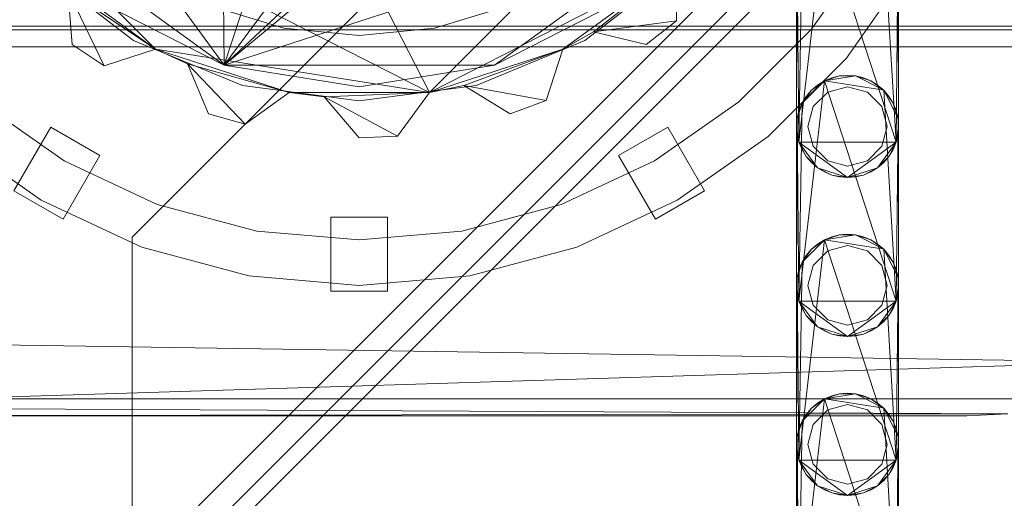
# Model space of a CAD drawing. Header units: millimetres. Extents: x -2233 to 61924, y -68080 to 6847.
# Tile 1010 of 1022: x 59951 to 60125, y 2617 to 2701. Entities that reach past the tile are written whole.
import ezdxf

# ---------------------------------------------------------------- set-up
doc = ezdxf.new("R2010")
doc.units = ezdxf.units.MM
doc.layers.add('lateral_secador', color=7, linetype='Continuous', lineweight=0)

msp = doc.modelspace()

# ---------------------------------------------------------------- linework, layer by layer
at = {"layer": 'lateral_secador'}
for p, q in [((59971.134, 2663), (60211.134, 2903)), ((60211.134, 2844), (59971.134, 2604)), ((60211.134, 2838), (59971.134, 2598)), ((60211.134, 2834), (59971.134, 2594)), ((60023.491, 2688.473), (59955.273, 2822.361)), ((59987.339, 2693.269), (59934.134, 2766.5)), ((60089.161, 2754.142), (60023.491, 2688.473)), ((59987.339, 2693.269), (59987.034, 2733.33)), ((59987.339, 2693.269), (60035.233, 2733.33)), ((59975.269, 2696.111), (59940.745, 2730.635)), ((60023.491, 2688.473), (59940.745, 2730.635)), ((59987.339, 2693.269), (59998.464, 2727.507)), ((59987.339, 2693.269), (60023.804, 2727.507)), ((59987.339, 2693.269), (60011.134, 2725.5)), ((59987.339, 2693.269), (59948.839, 2721.24)), ((60073.429, 2721.24), (59987.339, 2693.269)), ((60073.429, 2721.24), (60034.929, 2693.269)), ((60088.575, 2679.719), (60093.048, 2718.519)), ((60093.048, 2718.519), (60105.692, 2679.719)), ((60103.497, 2716.864), (60105.692, 2679.719)), ((60088.575, 2679.719), (60089.114, 2714.586)), ((60090.802, 2699.65), (60101.201, 2714.5)), ((59975.269, 2696.111), (59955.273, 2710.639)), ((60066.995, 2710.639), (60023.491, 2688.473)), ((60066.995, 2710.639), (60046.999, 2696.111)), ((60066.995, 2710.639), (60052.411, 2699.141)), ((60066.985, 2701.105), (60066.995, 2710.639)), ((60088.134, 2682.5), (60088.245, 2711.908)), ((60088.575, 2679.719), (60088.245, 2711.908)), ((60106.023, 2711.908), (60105.692, 2679.719)), ((60106.023, 2711.908), (60106.134, 2682.5)), ((59954.919, 2710.285), (59971.384, 2697.651)), ((60050.884, 2697.651), (60067.349, 2710.285)), ((60088.134, 2710.5), (60088.134, 2682.5)), ((60096.931, 2694.508), (60108.129, 2710.5)), ((60106.134, 2682.5), (60106.134, 2710.5)), ((59966.198, 2693.173), (59959.827, 2706.428)), ((59959.827, 2706.428), (59960.585, 2696.925)), ((59975.269, 2696.111), (59959.827, 2706.428)), ((59965.874, 2704.206), (59987.339, 2693.269)), ((59985.111, 2703.676), (59997.868, 2699.807)), ((60024.4, 2699.807), (60037.156, 2703.676)), ((60034.929, 2693.269), (60056.394, 2704.206)), ((59881.134, 2700.185), (60131.134, 2700.185)), ((60066.985, 2701.105), (60052.411, 2699.141)), ((60061.683, 2696.925), (60066.985, 2701.105)), ((59881.134, 2699.5), (60131.134, 2699.5)), ((59997.868, 2699.807), (60011.134, 2698.5)), ((60011.134, 2698.5), (60024.4, 2699.807)), ((60046.999, 2696.111), (60052.411, 2699.141)), ((60052.411, 2699.141), (60061.683, 2696.925)), ((60077.984, 2686.831), (60090.802, 2699.65)), ((59960.585, 2696.925), (59966.198, 2693.173)), ((59971.384, 2697.651), (59990.558, 2689.709)), ((60031.71, 2689.709), (60050.884, 2697.651)), ((59901.134, 2696.5), (60131.134, 2696.5)), ((59966.198, 2693.173), (59975.269, 2696.111)), ((59998.776, 2688.473), (59975.269, 2696.111)), ((59975.269, 2696.111), (59980.901, 2693.513)), ((60023.491, 2688.473), (59975.269, 2696.111)), ((60046.999, 2696.111), (60023.491, 2688.473)), ((60046.999, 2696.111), (60029.575, 2689.683)), ((60044.044, 2687.046), (60046.999, 2696.111)), ((59991.058, 2682.876), (59980.901, 2693.513)), ((59980.901, 2693.513), (59984.558, 2684.709)), ((59998.776, 2688.473), (59980.901, 2693.513)), ((60034.929, 2693.269), (59987.339, 2693.269)), ((59987.339, 2693.269), (60011.134, 2689.5)), ((60011.134, 2689.5), (60034.929, 2693.269)), ((60083.126, 2680.703), (60096.931, 2694.508)), ((60097.134, 2691.5), (60095.726, 2691.389)), ((60098.542, 2691.389), (60097.134, 2691.5)), ((60088.575, 2651.719), (60093.048, 2690.519)), ((60089.114, 2686.586), (60093.048, 2690.519)), ((60090.771, 2688.864), (60093.048, 2690.519)), ((60091.843, 2689.781), (60090.771, 2688.864)), ((60093.048, 2690.519), (60091.843, 2689.781)), ((60093.048, 2690.519), (60095.726, 2691.389)), ((60093.048, 2690.519), (60098.542, 2691.389)), ((60094.353, 2691.06), (60093.048, 2690.519)), ((60093.048, 2690.519), (60103.497, 2688.864)), ((60093.048, 2690.519), (60105.692, 2651.719)), ((60095.726, 2691.389), (60094.353, 2691.06)), ((60095.726, 2691.389), (60098.542, 2691.389)), ((60098.542, 2691.389), (60101.22, 2690.519)), ((60099.915, 2691.06), (60098.542, 2691.389)), ((60098.542, 2691.389), (60103.497, 2688.864)), ((60101.22, 2690.519), (60099.915, 2691.06)), ((60101.22, 2690.519), (60103.497, 2688.864)), ((60102.425, 2689.781), (60101.22, 2690.519)), ((60103.497, 2688.864), (60102.425, 2689.781)), ((59990.558, 2689.709), (60011.134, 2687)), ((59991.058, 2682.876), (59998.776, 2688.473)), ((60023.491, 2688.473), (59998.776, 2688.473)), ((59998.776, 2688.473), (60004.935, 2687.744)), ((60023.491, 2688.473), (60004.935, 2687.744)), ((60011.134, 2687), (60031.71, 2689.709)), ((60017.882, 2680.765), (60023.491, 2688.473)), ((60023.491, 2688.473), (60029.575, 2689.683)), ((60044.044, 2687.046), (60029.575, 2689.683)), ((60029.575, 2689.683), (60037.71, 2684.709)), ((60089.114, 2686.586), (60090.771, 2688.864)), ((60090.771, 2688.864), (60089.853, 2687.79)), ((60093.634, 2688.562), (60091.072, 2686)), ((60097.134, 2689.5), (60093.634, 2688.562)), ((60100.634, 2688.562), (60097.134, 2689.5)), ((60103.196, 2686), (60100.634, 2688.562)), ((60103.497, 2688.864), (60105.153, 2686.586)), ((60104.415, 2687.79), (60103.497, 2688.864)), ((60103.497, 2688.864), (60106.023, 2683.908)), ((60103.497, 2688.864), (60105.692, 2651.719)), ((59944.284, 2686.831), (59959.134, 2676.433)), ((60017.882, 2680.765), (60004.935, 2687.744)), ((60004.935, 2687.744), (60011.134, 2680.5)), ((60037.71, 2684.709), (60044.044, 2687.046)), ((60063.134, 2676.433), (60077.984, 2686.831)), ((60088.245, 2683.908), (60089.114, 2686.586)), ((60089.114, 2686.586), (60088.575, 2685.281)), ((60088.575, 2651.719), (60089.114, 2686.586)), ((60089.853, 2687.79), (60089.114, 2686.586)), ((60105.153, 2686.586), (60104.415, 2687.79)), ((60105.153, 2686.586), (60106.023, 2683.908)), ((60105.692, 2685.281), (60105.153, 2686.586)), ((59984.558, 2684.709), (59991.058, 2682.876)), ((60088.575, 2685.281), (60088.245, 2683.908)), ((60091.072, 2686), (60090.134, 2682.5)), ((60104.134, 2682.5), (60103.196, 2686)), ((60106.023, 2683.908), (60105.692, 2685.281)), ((60088.134, 2654.5), (60088.245, 2683.908)), ((60088.245, 2683.908), (60088.134, 2682.5)), ((60088.575, 2651.719), (60088.245, 2683.908)), ((60106.023, 2683.908), (60105.692, 2651.719)), ((60106.023, 2683.908), (60106.134, 2654.5)), ((60106.134, 2682.5), (60106.023, 2683.908)), ((59956.804, 2682.397), (59950.304, 2671.139)), ((59965.464, 2677.397), (59956.804, 2682.397)), ((60065.464, 2682.397), (60056.804, 2677.397)), ((60065.464, 2682.397), (60071.964, 2671.139)), ((60088.134, 2682.5), (60088.134, 2654.5)), ((60088.575, 2679.719), (60088.134, 2682.5)), ((60088.134, 2682.5), (60088.245, 2681.092)), ((60088.245, 2681.092), (60088.575, 2679.719)), ((60090.134, 2682.5), (60091.072, 2679)), ((60103.196, 2679), (60104.134, 2682.5)), ((60106.134, 2682.5), (60105.692, 2679.719)), ((60105.692, 2679.719), (60106.023, 2681.092)), ((60106.023, 2681.092), (60106.134, 2682.5)), ((60106.134, 2654.5), (60106.134, 2682.5)), ((59939.142, 2680.703), (59955.134, 2669.505)), ((60011.134, 2680.5), (60017.882, 2680.765)), ((60067.134, 2669.505), (60083.126, 2680.703)), ((60089.853, 2677.21), (60088.575, 2679.719)), ((60088.575, 2679.719), (60089.114, 2678.414)), ((60091.843, 2675.219), (60088.575, 2679.719)), ((60097.134, 2673.5), (60088.575, 2679.719)), ((60105.692, 2679.719), (60088.575, 2679.719)), ((60105.692, 2679.719), (60097.134, 2673.5)), ((60105.692, 2679.719), (60102.425, 2675.219)), ((60105.692, 2679.719), (60104.415, 2677.21)), ((60105.153, 2678.414), (60105.692, 2679.719)), ((60089.114, 2678.414), (60089.853, 2677.21)), ((60091.072, 2679), (60093.634, 2676.438)), ((60100.634, 2676.438), (60103.196, 2679)), ((60104.415, 2677.21), (60105.153, 2678.414)), ((59965.464, 2677.397), (59958.964, 2666.139)), ((59959.134, 2676.433), (59975.564, 2668.772)), ((60046.704, 2668.772), (60063.134, 2676.433)), ((60056.804, 2677.397), (60063.304, 2666.139)), ((60091.843, 2675.219), (60089.853, 2677.21)), ((60089.853, 2677.21), (60090.771, 2676.136)), ((60090.771, 2676.136), (60091.843, 2675.219)), ((60093.634, 2676.438), (60097.134, 2675.5)), ((60097.134, 2675.5), (60100.634, 2676.438)), ((60104.415, 2677.21), (60102.425, 2675.219)), ((60102.425, 2675.219), (60103.497, 2676.136)), ((60103.497, 2676.136), (60104.415, 2677.21)), ((60094.353, 2673.94), (60091.843, 2675.219)), ((60091.843, 2675.219), (60093.048, 2674.481)), ((60097.134, 2673.5), (60091.843, 2675.219)), ((60093.048, 2674.481), (60094.353, 2673.94)), ((60102.425, 2675.219), (60097.134, 2673.5)), ((60102.425, 2675.219), (60099.915, 2673.94)), ((60099.915, 2673.94), (60101.22, 2674.481)), ((60101.22, 2674.481), (60102.425, 2675.219)), ((60097.134, 2673.5), (60094.353, 2673.94)), ((60094.353, 2673.94), (60095.726, 2673.611)), ((60095.726, 2673.611), (60097.134, 2673.5)), ((60099.915, 2673.94), (60097.134, 2673.5)), ((60097.134, 2673.5), (60098.542, 2673.611)), ((60098.542, 2673.611), (60099.915, 2673.94)), ((59950.304, 2671.139), (59958.964, 2666.139)), ((60063.304, 2666.139), (60071.964, 2671.139)), ((59955.134, 2669.505), (59972.828, 2661.254)), ((60049.44, 2661.254), (60067.134, 2669.505)), ((59975.564, 2668.772), (59993.074, 2664.08)), ((60029.193, 2664.08), (60046.704, 2668.772)), ((60006.134, 2666.5), (60006.134, 2653.5)), ((60016.134, 2666.5), (60006.134, 2666.5)), ((60016.134, 2666.5), (60016.134, 2653.5)), ((59993.074, 2664.08), (60011.134, 2662.5)), ((60011.134, 2662.5), (60029.193, 2664.08)), ((59971.134, 2594), (59971.134, 2663)), ((60088.575, 2623.719), (60093.048, 2662.519)), ((60089.114, 2658.586), (60093.048, 2662.519)), ((60090.771, 2660.864), (60093.048, 2662.519)), ((60093.048, 2662.519), (60091.843, 2661.781)), ((60093.048, 2662.519), (60095.726, 2663.389)), ((60093.048, 2662.519), (60098.542, 2663.389)), ((60094.353, 2663.06), (60093.048, 2662.519)), ((60093.048, 2662.519), (60103.497, 2660.864)), ((60093.048, 2662.519), (60105.692, 2623.719)), ((60095.726, 2663.389), (60094.353, 2663.06)), ((60097.134, 2663.5), (60095.726, 2663.389)), ((60095.726, 2663.389), (60098.542, 2663.389)), ((60098.542, 2663.389), (60097.134, 2663.5)), ((60098.542, 2663.389), (60101.22, 2662.519)), ((60099.915, 2663.06), (60098.542, 2663.389)), ((60098.542, 2663.389), (60103.497, 2660.864)), ((60101.22, 2662.519), (60099.915, 2663.06)), ((60101.22, 2662.519), (60103.497, 2660.864)), ((60102.425, 2661.781), (60101.22, 2662.519)), ((59972.828, 2661.254), (59991.685, 2656.202)), ((60030.582, 2656.202), (60049.44, 2661.254)), ((60089.114, 2658.586), (60090.771, 2660.864)), ((60090.771, 2660.864), (60089.853, 2659.79)), ((60091.843, 2661.781), (60090.771, 2660.864)), ((60093.634, 2660.562), (60091.072, 2658)), ((60097.134, 2661.5), (60093.634, 2660.562)), ((60100.634, 2660.562), (60097.134, 2661.5)), ((60103.196, 2658), (60100.634, 2660.562)), ((60103.497, 2660.864), (60102.425, 2661.781)), ((60103.497, 2660.864), (60105.153, 2658.586)), ((60104.415, 2659.79), (60103.497, 2660.864)), ((60103.497, 2660.864), (60106.023, 2655.908)), ((60103.497, 2660.864), (60105.692, 2623.719)), ((60088.245, 2655.908), (60089.114, 2658.586)), ((60089.114, 2658.586), (60088.575, 2657.281)), ((60088.575, 2623.719), (60089.114, 2658.586)), ((60089.853, 2659.79), (60089.114, 2658.586)), ((60105.153, 2658.586), (60104.415, 2659.79)), ((60105.153, 2658.586), (60106.023, 2655.908)), ((60105.692, 2657.281), (60105.153, 2658.586)), ((60088.575, 2657.281), (60088.245, 2655.908)), ((60091.072, 2658), (60090.134, 2654.5)), ((60104.134, 2654.5), (60103.196, 2658)), ((60106.023, 2655.908), (60105.692, 2657.281)), ((59991.685, 2656.202), (60011.134, 2654.5)), ((60011.134, 2654.5), (60030.582, 2656.202)), ((60088.134, 2626.5), (60088.245, 2655.908)), ((60088.245, 2655.908), (60088.134, 2654.5)), ((60088.575, 2623.719), (60088.245, 2655.908)), ((60106.023, 2655.908), (60105.692, 2623.719)), ((60106.023, 2655.908), (60106.134, 2626.5)), ((60106.134, 2654.5), (60106.023, 2655.908)), ((60006.134, 2653.5), (60016.134, 2653.5)), ((60088.134, 2654.5), (60088.134, 2626.5)), ((60088.575, 2651.719), (60088.134, 2654.5)), ((60088.134, 2654.5), (60088.245, 2653.092)), ((60090.134, 2654.5), (60091.072, 2651)), ((60103.196, 2651), (60104.134, 2654.5)), ((60106.134, 2654.5), (60105.692, 2651.719)), ((60106.023, 2653.092), (60106.134, 2654.5)), ((60106.134, 2626.5), (60106.134, 2654.5)), ((60088.245, 2653.092), (60088.575, 2651.719)), ((60089.853, 2649.21), (60088.575, 2651.719)), ((60088.575, 2651.719), (60089.114, 2650.414)), ((60091.843, 2647.219), (60088.575, 2651.719)), ((60097.134, 2645.5), (60088.575, 2651.719)), ((60105.692, 2651.719), (60088.575, 2651.719)), ((60105.692, 2651.719), (60097.134, 2645.5)), ((60105.692, 2651.719), (60102.425, 2647.219)), ((60105.692, 2651.719), (60104.415, 2649.21)), ((60105.153, 2650.414), (60105.692, 2651.719)), ((60105.692, 2651.719), (60106.023, 2653.092)), ((60089.114, 2650.414), (60089.853, 2649.21)), ((60091.072, 2651), (60093.634, 2648.438)), ((60100.634, 2648.438), (60103.196, 2651)), ((60104.415, 2649.21), (60105.153, 2650.414)), ((60091.843, 2647.219), (60089.853, 2649.21)), ((60089.853, 2649.21), (60090.771, 2648.136)), ((60093.634, 2648.438), (60097.134, 2647.5)), ((60097.134, 2647.5), (60100.634, 2648.438)), ((60104.415, 2649.21), (60102.425, 2647.219)), ((60103.497, 2648.136), (60104.415, 2649.21)), ((60090.771, 2648.136), (60091.843, 2647.219)), ((60094.353, 2645.94), (60091.843, 2647.219)), ((60091.843, 2647.219), (60093.048, 2646.481)), ((60097.134, 2645.5), (60091.843, 2647.219)), ((60093.048, 2646.481), (60094.353, 2645.94)), ((60102.425, 2647.219), (60097.134, 2645.5)), ((60102.425, 2647.219), (60099.915, 2645.94)), ((60099.915, 2645.94), (60101.22, 2646.481)), ((60101.22, 2646.481), (60102.425, 2647.219)), ((60102.425, 2647.219), (60103.497, 2648.136)), ((60146.634, 2641), (59872.214, 2645.18)), ((60097.134, 2645.5), (60094.353, 2645.94)), ((60094.353, 2645.94), (60095.726, 2645.611)), ((60095.726, 2645.611), (60097.134, 2645.5)), ((60099.915, 2645.94), (60097.134, 2645.5)), ((60097.134, 2645.5), (60098.542, 2645.611)), ((60098.542, 2645.611), (60099.915, 2645.94)), ((60146.634, 2641), (59890.454, 2633.02)), ((59821.134, 2634.5), (60201.134, 2634.5)), ((60088.575, 2595.719), (60093.048, 2634.519)), ((60089.114, 2630.586), (60093.048, 2634.519)), ((60090.771, 2632.864), (60093.048, 2634.519)), ((60093.048, 2634.519), (60091.843, 2633.781)), ((60093.048, 2634.519), (60095.726, 2635.389)), ((60093.048, 2634.519), (60098.542, 2635.389)), ((60094.353, 2635.06), (60093.048, 2634.519)), ((60093.048, 2634.519), (60103.497, 2632.864)), ((60093.048, 2634.519), (60105.692, 2595.719)), ((60095.726, 2635.389), (60094.353, 2635.06)), ((60097.134, 2635.5), (60095.726, 2635.389)), ((60095.726, 2635.389), (60098.542, 2635.389)), ((60098.542, 2635.389), (60097.134, 2635.5)), ((60098.542, 2635.389), (60101.22, 2634.519)), ((60099.915, 2635.06), (60098.542, 2635.389)), ((60098.542, 2635.389), (60103.497, 2632.864)), ((60101.22, 2634.519), (60099.915, 2635.06)), ((60101.22, 2634.519), (60103.497, 2632.864)), ((60102.425, 2633.781), (60101.22, 2634.519)), ((60125.355, 2631.88), (59890.454, 2633.02)), ((60089.114, 2630.586), (60090.771, 2632.864)), ((60090.771, 2632.864), (60089.853, 2631.79)), ((60091.843, 2633.781), (60090.771, 2632.864)), ((60093.634, 2632.562), (60091.072, 2630)), ((60097.134, 2633.5), (60093.634, 2632.562)), ((60100.634, 2632.562), (60097.134, 2633.5)), ((60103.196, 2630), (60100.634, 2632.562)), ((60103.497, 2632.864), (60102.425, 2633.781)), ((60103.497, 2632.864), (60105.153, 2630.586)), ((60104.415, 2631.79), (60103.497, 2632.864)), ((60103.497, 2632.864), (60106.023, 2627.908)), ((60103.497, 2632.864), (60105.692, 2595.719)), ((60125.355, 2631.88), (59904.134, 2631.5)), ((59904.134, 2631.5), (60118.134, 2631.5)), ((60089.853, 2631.79), (60089.114, 2630.586)), ((60105.153, 2630.586), (60104.415, 2631.79)), ((60118.134, 2631.5), (60125.355, 2631.88)), ((60088.245, 2627.908), (60089.114, 2630.586)), ((60088.575, 2629.281), (60088.245, 2627.908)), ((60089.114, 2630.586), (60088.575, 2629.281)), ((60088.575, 2595.719), (60089.114, 2630.586)), ((60091.072, 2630), (60090.134, 2626.5)), ((60104.134, 2626.5), (60103.196, 2630)), ((60105.153, 2630.586), (60106.023, 2627.908)), ((60105.692, 2629.281), (60105.153, 2630.586)), ((60106.023, 2627.908), (60105.692, 2629.281)), ((60088.134, 2598.5), (60088.245, 2627.908)), ((60088.245, 2627.908), (60088.134, 2626.5)), ((60088.575, 2595.719), (60088.245, 2627.908)), ((60106.023, 2627.908), (60105.692, 2595.719)), ((60106.023, 2627.908), (60106.134, 2598.5)), ((60106.134, 2626.5), (60106.023, 2627.908)), ((60088.134, 2626.5), (60088.134, 2598.5)), ((60088.575, 2623.719), (60088.134, 2626.5)), ((60088.134, 2626.5), (60088.245, 2625.092)), ((60090.134, 2626.5), (60091.072, 2623)), ((60103.196, 2623), (60104.134, 2626.5)), ((60106.134, 2626.5), (60105.692, 2623.719)), ((60106.023, 2625.092), (60106.134, 2626.5)), ((60106.134, 2598.5), (60106.134, 2626.5)), ((60088.245, 2625.092), (60088.575, 2623.719)), ((60105.692, 2623.719), (60106.023, 2625.092)), ((60089.853, 2621.21), (60088.575, 2623.719)), ((60088.575, 2623.719), (60089.114, 2622.414)), ((60091.843, 2619.219), (60088.575, 2623.719)), ((60097.134, 2617.5), (60088.575, 2623.719)), ((60105.692, 2623.719), (60088.575, 2623.719)), ((60089.114, 2622.414), (60089.853, 2621.21)), ((60091.072, 2623), (60093.634, 2620.438)), ((60105.692, 2623.719), (60097.134, 2617.5)), ((60100.634, 2620.438), (60103.196, 2623)), ((60105.692, 2623.719), (60102.425, 2619.219)), ((60105.692, 2623.719), (60104.415, 2621.21)), ((60104.415, 2621.21), (60105.153, 2622.414)), ((60105.153, 2622.414), (60105.692, 2623.719)), ((60091.843, 2619.219), (60089.853, 2621.21)), ((60089.853, 2621.21), (60090.771, 2620.136)), ((60093.634, 2620.438), (60097.134, 2619.5)), ((60097.134, 2619.5), (60100.634, 2620.438)), ((60104.415, 2621.21), (60102.425, 2619.219)), ((60103.497, 2620.136), (60104.415, 2621.21)), ((60090.771, 2620.136), (60091.843, 2619.219)), ((60094.353, 2617.94), (60091.843, 2619.219)), ((60091.843, 2619.219), (60093.048, 2618.481)), ((60097.134, 2617.5), (60091.843, 2619.219)), ((60102.425, 2619.219), (60097.134, 2617.5)), ((60102.425, 2619.219), (60099.915, 2617.94)), ((60101.22, 2618.481), (60102.425, 2619.219)), ((60102.425, 2619.219), (60103.497, 2620.136)), ((60093.048, 2618.481), (60094.353, 2617.94)), ((60097.134, 2617.5), (60094.353, 2617.94)), ((60094.353, 2617.94), (60095.726, 2617.611)), ((60095.726, 2617.611), (60097.134, 2617.5)), ((60099.915, 2617.94), (60097.134, 2617.5)), ((60097.134, 2617.5), (60098.542, 2617.611)), ((60098.542, 2617.611), (60099.915, 2617.94)), ((60099.915, 2617.94), (60101.22, 2618.481))]:
    msp.add_line(p, q, dxfattribs=at)

doc.saveas('drawing.dxf')
